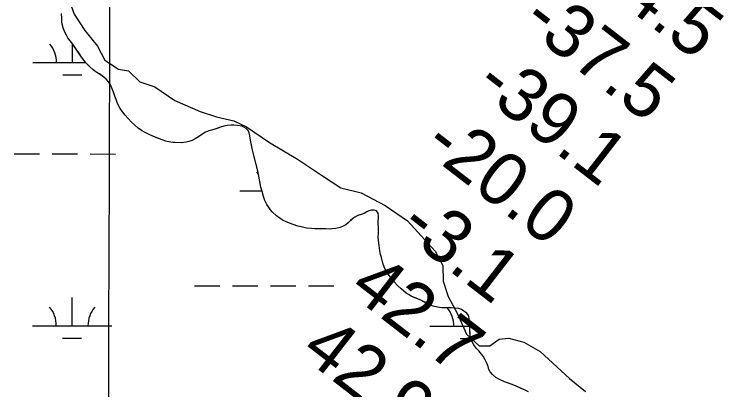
# Model space of a CAD drawing. Extents: x 3148686 to 3186545, y 916144 to 941516.
# Drawn here: x 3160685 to 3161581, y 936818 to 937293 of the extents above; entities that cross this region are included whole.
import ezdxf

# ---------------------------------------------------------------- set-up
doc = ezdxf.new("R2010")
doc.units = 0
for name, color, linetype in [('V-GRID-MAJR', 7, 'Continuous'), ('V-RIVR-EDGE', 7, 'Continuous'), ('V-RIVR-RANG', 7, 'Continuous'), ('V-SITE-VEGE', 7, 'Continuous'), ('V-WETL-SWMP', 7, 'Continuous')]:
    doc.layers.add(name, color=color, linetype=linetype)

msp = doc.modelspace()

# ---------------------------------------------------------------- linework, layer by layer
at = {"layer": 'V-GRID-MAJR'}
msp.add_spline([(3160753.613, 921529.2320000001), (3160773.887, 927589.627), (3160794.169, 933652.633), (3160814.452, 939715.688), (3160814.461, 939718.2490000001)], degree=3, dxfattribs=at)
at = {"layer": 'V-RIVR-EDGE'}
msp.add_lwpolyline([(3160750.6743615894, 937321.7755762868), (3160760.886498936, 937293.0282237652), (3160774.3101277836, 937272.4285884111), (3160790.217651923, 937252.5319987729), (3160799.7486636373, 937235.1333332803), (3160816.741006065, 937223.744313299), (3160829.5010453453, 937221.5851983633), (3160844.005108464, 937207.720174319), (3160862.7826844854, 937201.2910536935), (3160888.270321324, 937183.8529320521), (3160920.1493762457, 937169.9449446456), (3160940.699033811, 937163.1568483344), (3160962.671442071, 937158.1382031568), (3160978.609654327, 937150.6523219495), (3161007.63794704, 937131.0778822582), (3161043.044505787, 937109.7147017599), (3161073.490288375, 937089.7821631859), (3161097.5621889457, 937073.411323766), (3161123.43247516, 937067.319258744), (3161153.8879025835, 937051.287228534), (3161181.8532970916, 937032.0700109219), (3161216.862300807, 936993.3327154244), (3161226.392435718, 936975.5794582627), (3161227.052518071, 936955.7205711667), (3161233.386943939, 936936.202246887), (3161245.0341072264, 936914.1886288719), (3161256.3179108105, 936888.6299709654), (3161272.237710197, 936873.6976646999), (3161285.7121936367, 936873.664346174), (3161297.7893536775, 936882.1447349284), (3161309.8489776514, 936883.5332902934), (3161328.6300608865, 936878.5225363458), (3161349.522034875, 936866.7692798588), (3161386.6699870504, 936832.6364152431), (3161406.4859107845, 936815.9215057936)], dxfattribs=at)
at = {"layer": 'V-SITE-VEGE'}
for p, q in [((3160745.3540000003, 937287.7490000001), (3160745.098, 937293.9769999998)), ((3160745.319, 937283.3459999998), (3160745.3540000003, 937287.7490000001)), ((3160745.751, 937280.3069999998), (3160745.319, 937283.3459999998)), ((3160746.933, 937275.8929999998), (3160745.751, 937280.3069999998)), ((3160748.869, 937271.019), (3160746.9330000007, 937275.8929999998)), ((3160751.111, 937266.5969999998), (3160748.869, 937271.019)), ((3160752.909, 937263.3939999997), (3160751.111, 937266.5969999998)), ((3160755.764, 937259.4229999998), (3160752.909, 937263.3939999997)), ((3160759.072, 937255.1469999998), (3160755.764, 937259.4229999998)), ((3160763.428, 937249.04), (3160759.072, 937255.1469999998)), ((3160770.3340000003, 937238.8119999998), (3160763.428, 937249.04)), ((3160773.49, 937234.382), (3160770.3340000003, 937238.8119999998)), ((3160775.595, 937231.7849999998), (3160773.49, 937234.382)), ((3160780.565, 937226.5829999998), (3160775.595, 937231.7849999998)), ((3160784.487, 937223.061), (3160780.565, 937226.5829999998)), ((3160786.9020000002, 937221.2199999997), (3160784.487, 937223.061)), ((3160789.773, 937219.5279999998), (3160786.9020000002, 937221.2199999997)), ((3160796.421, 937215.0719999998), (3160789.773, 937219.5279999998)), ((3160798.987, 937213.2299999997), (3160796.421, 937215.0719999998)), ((3160801.248, 937210.9349999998), (3160798.987, 937213.2299999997)), ((3160804.109, 937207.7229999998), (3160801.248, 937210.9349999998)), ((3160806.659, 937203.6049999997), (3160804.109, 937207.7229999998)), ((3160808.9, 937198.88), (3160806.659, 937203.6049999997)), ((3160810.687, 937194.463), (3160808.9, 937198.88)), ((3160812.471, 937189.437), (3160810.687, 937194.463)), ((3160813.807, 937185.3259999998), (3160812.471, 937189.437)), ((3160815.4450000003, 937181.3679999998), (3160813.807, 937185.3259999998)), ((3160817.089, 937177.861), (3160815.4450000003, 937181.3679999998)), ((3160819.0330000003, 937174.0479999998), (3160817.089, 937177.861)), ((3160825.191, 937165.346), (3160819.0330000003, 937174.0479999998)), ((3160829.107, 937161.064), (3160825.191, 937165.346)), ((3160833.326, 937156.779), (3160829.107, 937161.064)), ((3160837.094, 937153.2569999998), (3160833.326, 937156.779)), ((3160841.921, 937149.1199999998), (3160837.094, 937153.2569999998)), ((3160845.997, 937146.0519999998), (3160841.921, 937149.1199999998)), ((3160850.687, 937143.4329999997), (3160845.997, 937146.0519999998)), ((3160931.032, 937145.5439999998), (3160926.768, 937144.059)), ((3160937.424, 937147.318), (3160931.032, 937145.5439999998)), ((3160945.95, 937150.1379999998), (3160937.424, 937147.3179999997)), ((3160950.06, 937151.625), (3160945.95, 937150.138)), ((3160954.3200000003, 937152.501), (3160950.06, 937151.625)), ((3160962.674, 937152.741), (3160954.3200000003, 937152.501)), ((3160967.222, 937152.4029999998), (3160962.674, 937152.7409999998)), ((3160972.531, 937151.4500000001), (3160967.222, 937152.403)), ((3160975.41, 937150.3629999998), (3160972.531, 937151.4499999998)), ((3160978.281, 937148.52), (3160975.4100000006, 937150.3629999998)), ((3160980.538, 937145.9209999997), (3160978.281, 937148.52)), ((3160981.884, 937143.0249999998), (3160980.538, 937145.9209999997)), ((3160856.434, 937140.5039999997), (3160850.687, 937143.4329999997)), ((3160859.309, 937139.4179999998), (3160856.434, 937140.5039999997)), ((3160867.634, 937136.015), (3160859.309, 937139.4179999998)), ((3160917.915, 937138.055), (3160912.881, 937135.0559999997)), ((3160922.037, 937141.059), (3160917.915, 937138.055)), ((3160926.768, 937144.0589999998), (3160922.0370000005, 937141.0589999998)), ((3160982.918, 937139.5249999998), (3160981.884, 937143.0249999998)), ((3160983.197, 937136.1829999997), (3160982.918, 937139.5249999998)), ((3160876.5670000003, 937132.7540000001), (3160867.634, 937136.015)), ((3160880.5100000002, 937131.814), (3160876.5670000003, 937132.7540000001)), ((3160885.362, 937130.8659999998), (3160880.5100000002, 937131.814)), ((3160888.399, 937130.6900000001), (3160885.362, 937130.8659999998)), ((3160895.991, 937130.631), (3160888.399, 937130.6900000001)), ((3160902.221, 937131.3409999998), (3160895.991, 937130.6309999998)), ((3160905.721, 937132.0739999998), (3160902.221, 937131.3409999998)), ((3160909.8310000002, 937133.5609999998), (3160905.721, 937132.0739999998)), ((3160912.881, 937135.0559999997), (3160909.8310000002, 937133.5609999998)), ((3160984.071, 937131.62), (3160983.197, 937136.1829999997)), ((3160985.1010000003, 937127.362), (3160984.071, 937131.62)), ((3160985.83, 937123.2540000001), (3160985.1010000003, 937127.362)), ((3160986.8540000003, 937118.3879999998), (3160985.83, 937123.2540000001)), ((3160990.3910000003, 937104.389), (3160986.8540000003, 937118.3879999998)), ((3160991.575, 937100.279), (3160990.3910000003, 937104.389)), ((3160994.215, 937088.4169999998), (3160991.575, 937100.279)), ((3160996.842, 937074.5769999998), (3160994.215, 937088.4169999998)), ((3160998.165, 937069.0979999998), (3160996.842, 937074.5769999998)), ((3161000.088, 937062.555), (3160998.165, 937069.0979999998)), ((3161001.87, 937057.378), (3161000.088, 937062.555)), ((3161004.111, 937052.6529999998), (3161001.87, 937057.378)), ((3161006.214, 937049.5989999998), (3161004.111, 937052.6529999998)), ((3161009.071, 937045.782), (3161006.214, 937049.5989999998)), ((3161011.18, 937043.3349999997), (3161009.071, 937045.782)), ((3161016.3000000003, 937038.284), (3161011.1800000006, 937043.3349999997)), ((3161021.134, 937034.7549999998), (3161016.3000000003, 937038.284)), ((3161119.106, 937038.4010000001), (3161115.446, 937036.4529999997)), ((3161127.329, 937041.2209999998), (3161119.106, 937038.4009999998)), ((3161130.532, 937043.1709999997), (3161127.329, 937041.2209999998)), ((3161133.276, 937044.5160000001), (3161130.532, 937043.171)), ((3161136.17, 937045.557), (3161133.276, 937044.5160000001)), ((3161139.813, 937045.53), (3161136.17, 937045.557)), ((3161142.842, 937044.4419999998), (3161139.813, 937045.5299999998)), ((3161144.794, 937041.6939999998), (3161142.842, 937044.4419999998)), ((3161145.224, 937038.0469999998), (3161144.794, 937041.6939999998)), ((3161145.197, 937034.8559999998), (3161145.224, 937038.0469999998)), ((3161025.0640000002, 937032.4449999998), (3161021.134, 937034.7549999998)), ((3161030.964, 937029.6659999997), (3161025.0640000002, 937032.4449999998)), ((3161037.321, 937027.0369999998), (3161030.964, 937029.6659999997)), ((3161107.041, 937029.5329999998), (3161103.8300000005, 937026.826)), ((3161112.853, 937034.8049999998), (3161107.041, 937029.5329999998)), ((3161115.446, 937036.4529999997), (3161112.853, 937034.8049999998)), ((3161144.87, 937031.6709999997), (3161145.197, 937034.8559999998)), ((3161144.989, 937027.5689999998), (3161144.87, 937031.6709999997)), ((3161043.379, 937025.0149999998), (3161037.321, 937027.0369999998)), ((3161047.475, 937024.3759999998), (3161043.379, 937025.0149999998)), ((3161054.2970000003, 937022.8049999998), (3161047.475, 937024.3759999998)), ((3161060.822, 937022.1479999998), (3161054.2970000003, 937022.8049999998)), ((3161064.92, 937021.9639999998), (3161060.822, 937022.1479999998)), ((3161069.931, 937021.9249999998), (3161064.92, 937021.9639999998)), ((3161082.985, 937021.519), (3161069.931, 937021.9249999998)), ((3161086.481, 937021.7979999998), (3161082.985, 937021.519)), ((3161091.345, 937022.3669999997), (3161086.481, 937021.7979999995)), ((3161096.822, 937023.539), (3161091.345, 937022.367)), ((3161100.7800000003, 937025.0269999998), (3161096.822, 937023.539)), ((3161103.83, 937026.826), (3161100.7800000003, 937025.0269999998)), ((3161145.265, 937023.9239999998), (3161144.989, 937027.5689999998)), ((3161145.202, 937015.7229999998), (3161145.265, 937023.9239999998)), ((3161145.019, 937011.7749999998), (3161145.202, 937015.7229999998)), ((3161145.132, 937006.917), (3161145.019, 937011.7749999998)), ((3161146.146, 937000.5310000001), (3161145.132, 937006.917)), ((3161147.008, 936994.148), (3161146.146, 937000.5310000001)), ((3161147.88, 936989.128), (3161147.008, 936994.148)), ((3161148.917, 936985.6279999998), (3161147.88, 936989.128)), ((3161150.682, 936978.478), (3161148.917, 936985.6279999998)), ((3161152.468, 936973.6039999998), (3161150.682, 936978.478)), ((3161154.71, 936969.0310000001), (3161152.468, 936973.6039999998)), ((3161158.61, 936962.6249999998), (3161154.71, 936969.0310000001)), ((3161164.473, 936955.2889999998), (3161158.61, 936962.6249999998)), ((3161169.745, 936949.6279999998), (3161164.473, 936955.2889999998)), ((3161173.816, 936945.8029999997), (3161169.745, 936949.6279999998)), ((3161180.304, 936940.4369999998), (3161173.816, 936945.8029999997)), ((3161183.022, 936938.594), (3161180.3040000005, 936940.4369999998)), ((3161186.653, 936936.742), (3161183.022, 936938.594)), ((3161197.7, 936931.9499999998), (3161186.653, 936936.742)), ((3161209.046, 936926.093), (3161197.7, 936931.9499999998)), ((3161214.342, 936923.926), (3161209.046, 936926.093)), ((3161219.952, 936922.6659999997), (3161214.342, 936923.9259999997)), ((3161224.9590000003, 936922.0210000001), (3161219.952, 936922.666)), ((3161233.157, 936921.958), (3161224.9590000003, 936922.0210000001)), ((3161241.353, 936921.5889999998), (3161233.157, 936921.9579999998)), ((3161246.514, 936921.2469999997), (3161241.353, 936921.5889999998)), ((3161249.9960000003, 936919.701), (3161246.514, 936921.2469999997)), ((3161253.17, 936917.854), (3161249.9960000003, 936919.701)), ((3161256.793, 936915.0929999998), (3161253.17, 936917.854)), ((3161258.9, 936912.3419999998), (3161256.793, 936915.0929999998)), ((3161259.935, 936908.9959999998), (3161258.9, 936912.3419999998)), ((3161260.363, 936905.348), (3161259.935, 936908.9959999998)), ((3161260.486, 936901.7009999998), (3161260.363, 936905.348)), ((3161260.434, 936895.0199999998), (3161260.486, 936901.7009999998)), ((3161261.131, 936886.8139999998), (3161260.434, 936895.0199999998)), ((3161262.015, 936883.6189999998), (3161261.131, 936886.8139999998)), ((3161263.6520000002, 936879.05), (3161262.015, 936883.6189999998)), ((3161265.749, 936875.2389999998), (3161263.6520000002, 936879.05)), ((3161268.602, 936871.1159999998), (3161265.749, 936875.2389999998)), ((3161271.913, 936867.446), (3161268.602, 936871.1159999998)), ((3161275.223, 936863.4729999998), (3161271.913, 936867.446)), ((3161277.326, 936860.7229999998), (3161275.223, 936863.4729999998)), ((3161279.876, 936856.2989999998), (3161277.326, 936860.7229999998)), ((3161282.1210000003, 936852.0309999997), (3161279.876, 936856.2989999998)), ((3161283.605, 936847.7669999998), (3161282.1210000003, 936852.0309999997)), ((3161284.789, 936843.8079999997), (3161283.605, 936847.7669999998)), ((3161286.286, 936840.9119999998), (3161284.789, 936843.8079999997)), ((3161289.2970000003, 936837.5489999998), (3161286.286, 936840.9119999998)), ((3161293.522, 936834.023), (3161289.2970000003, 936837.5489999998)), ((3161298.056, 936831.4069999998), (3161293.522, 936834.0229999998)), ((3161304.2600000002, 936828.3209999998), (3161298.056, 936831.4069999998)), ((3161308.198, 936827.2269999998), (3161304.2600000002, 936828.3209999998)), ((3161316.222, 936824.1289999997), (3161308.198, 936827.2269999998)), ((3161329.6920000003, 936818.253), (3161316.222, 936824.1290000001))]:
    msp.add_line(p, q, dxfattribs=at)
at = {"layer": 'V-WETL-SWMP'}
for p, q in [((3160758.742158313, 937231.836709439), (3160758.7671357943, 937255.5411669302)), ((3160708.7421860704, 937231.8893946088), (3160775.5682555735, 937231.8189797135)), ((3160746.7259052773, 937216.4183624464), (3160770.725891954, 937216.393073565)), ((3160685.212567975, 937116.4821237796), (3160717.21255021, 937116.4484052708)), ((3160733.2125413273, 937116.4315460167), (3160765.212523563, 937116.3978275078)), ((3160781.212514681, 937116.3809682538), (3160813.212496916, 937116.3472497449)), ((3160970.0074863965, 937069.7520084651), (3160998.0152770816, 937069.7224965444)), ((3160913.0369987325, 936949.7409718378), (3160945.0369809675, 936949.7072533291)), ((3160961.036972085, 936949.6903940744), (3160993.036954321, 936949.656675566)), ((3161009.0369454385, 936949.6398163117), (3161041.036927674, 936949.6060978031)), ((3161057.0369187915, 936949.5892385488), (3161089.036901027, 936949.5555200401)), ((3160758.3916175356, 936899.1618941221), (3160758.429550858, 936935.1618741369)), ((3161260.2993389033, 936898.6330319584), (3161260.306909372, 936905.8176571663)), ((3160708.391645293, 936899.2145792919), (3160808.391589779, 936899.1092089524)), ((3161210.2993666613, 936898.6857171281), (3161260.462424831, 936898.6328601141)), ((3160746.3753645, 936883.7435471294), (3160770.3753511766, 936883.7182582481)), ((3161248.283085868, 936883.2146849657), (3161262.1659502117, 936883.2000565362))]:
    msp.add_line(p, q, dxfattribs=at)
msp.add_lwpolyline([(3161334.532, 936815.787), (3161329.6920000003, 936818.2540000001), (3161326.3620000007, 936819.6470000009), (3161321.974, 936821.655), (3161316.2220000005, 936824.1290000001), (3161311.3780000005, 936825.9890000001), (3161308.1980000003, 936827.228), (3161304.259, 936828.322), (3161298.057, 936831.4069999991), (3161293.521, 936834.023), (3161289.2970000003, 936837.549), (3161286.286, 936840.9130000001), (3161284.79, 936843.809), (3161283.605, 936847.767), (3161282.12, 936852.030000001), (3161279.8750000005, 936856.299), (3161277.328, 936860.723), (3161275.223, 936863.4720000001), (3161271.913, 936867.446), (3161268.601, 936871.116000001), (3161265.748, 936875.238), (3161263.6509999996, 936879.051), (3161262.0160000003, 936883.619000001), (3161261.1299999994, 936886.814999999), (3161260.708, 936891.221999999), (3161260.4339999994, 936895.02), (3161260.458, 936898.057), (3161260.486, 936901.7009999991), (3161260.3619999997, 936905.3470000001), (3161259.935, 936908.9949999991), (3161258.898, 936912.3429999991), (3161256.793, 936915.0930000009), (3161253.17, 936917.854000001), (3161249.995, 936919.701), (3161246.5150000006, 936921.246999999), (3161241.3540000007, 936921.59), (3161236.952, 936921.775999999), (3161233.157, 936921.957000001), (3161229.8170000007, 936921.983), (3161224.9579999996, 936922.020999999), (3161219.952, 936922.667), (3161214.343, 936923.925), (3161209.045, 936926.091999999), (3161203.6, 936928.868), (3161197.701, 936931.9500000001), (3161191.3450000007, 936934.733), (3161186.6530000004, 936936.743), (3161183.0230000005, 936938.594), (3161180.3039999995, 936940.437), (3161176.683, 936943.502000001), (3161173.816, 936945.8019999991), (3161169.745, 936949.6300000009), (3161164.474, 936955.289), (3161161.918, 936958.4979999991), (3161158.609, 936962.623999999), (3161156.8090000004, 936965.523), (3161154.71, 936969.032), (3161152.468, 936973.604), (3161150.6830000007, 936978.478), (3161148.9169999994, 936985.628000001), (3161147.881, 936989.1290000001), (3161147.008, 936994.147), (3161146.147, 937000.5310000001), (3161145.133, 937006.917), (3161145.0190000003, 937011.777), (3161145.2010000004, 937015.724000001), (3161145.233, 937019.824), (3161145.265, 937023.9230000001), (3161144.989, 937027.569999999), (3161144.869, 937031.671), (3161145.1980000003, 937034.8570000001), (3161145.222, 937038.046), (3161144.7949999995, 937041.694000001), (3161142.8419999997, 937044.442), (3161139.8140000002, 937045.529), (3161136.169, 937045.557), (3161133.2760000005, 937044.515999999), (3161130.532, 937043.171), (3161127.328, 937041.221), (3161123.5220000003, 937039.883999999), (3161119.106, 937038.4), (3161115.4469999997, 937036.454), (3161112.853, 937034.804), (3161110.099, 937032.2440000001), (3161107.0410000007, 937029.533999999), (3161103.8320000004, 937026.826), (3161100.781, 937025.027), (3161096.821, 937023.539), (3161091.345, 937022.367), (3161086.481, 937021.797), (3161082.9870000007, 937021.52), (3161078.736, 937021.705000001), (3161075.548, 937021.73), (3161069.9309999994, 937021.925), (3161064.92, 937021.964), (3161060.821, 937022.147), (3161054.2970000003, 937022.805), (3161050.9620000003, 937023.59), (3161047.475, 937024.377), (3161043.38, 937025.016000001), (3161037.322, 937027.037), (3161030.964, 937029.667), (3161025.0640000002, 937032.446), (3161021.1330000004, 937034.755), (3161016.301, 937038.285), (3161011.1779999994, 937043.335000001), (3161009.071, 937045.780999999), (3161006.215, 937049.6), (3161004.1129999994, 937052.653), (3161001.8710000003, 937057.378), (3161000.0889999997, 937062.555), (3160998.166, 937069.099), (3160996.8420000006, 937074.576), (3160995.5280000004, 937081.42), (3160994.215, 937088.415), (3160992.749, 937095.108), (3160991.574, 937100.280000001), (3160990.3910000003, 937104.388999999), (3160989.0640000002, 937109.562), (3160987.886, 937114.279000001), (3160986.8550000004, 937118.386999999), (3160985.8299999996, 937123.2540000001), (3160985.102, 937127.3600000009), (3160984.072, 937131.62), (3160983.196, 937136.182), (3160982.918, 937139.525), (3160981.883, 937143.025000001), (3160980.5380000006, 937145.921000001), (3160978.2810000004, 937148.52), (3160975.41, 937150.363999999), (3160972.5330000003, 937151.4500000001), (3160967.2250000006, 937152.402), (3160962.673, 937152.741), (3160958.7229999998, 937152.62), (3160954.3190000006, 937152.502), (3160950.06, 937151.6240000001), (3160945.949, 937150.137), (3160941.5330000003, 937148.6529999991), (3160937.423, 937147.318), (3160934.379, 937146.43), (3160931.0320000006, 937145.545), (3160926.7679999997, 937144.06), (3160922.038, 937141.0590000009), (3160917.914, 937138.0539999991), (3160912.88, 937135.056), (3160909.8310000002, 937133.560999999), (3160905.7200000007, 937132.074), (3160902.221, 937131.3420000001), (3160895.99, 937130.631), (3160888.398, 937130.6900000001), (3160885.362, 937130.865), (3160880.5100000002, 937131.814), (3160876.5689999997, 937132.755), (3160873.2380000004, 937133.996000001), (3160867.6350000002, 937136.014), (3160864.153, 937137.407), (3160859.3099999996, 937139.419), (3160856.4330000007, 937140.5040000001), (3160850.685, 937143.434), (3160845.9979999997, 937146.051), (3160841.9220000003, 937149.1199999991), (3160837.095, 937153.257000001), (3160833.326, 937156.779), (3160829.107, 937161.064000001), (3160825.1920000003, 937165.346), (3160822.037, 937169.774000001), (3160819.0330000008, 937174.049), (3160817.089, 937177.861), (3160815.4450000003, 937181.366000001), (3160813.806, 937185.327), (3160812.471, 937189.437000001), (3160810.688, 937194.461999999), (3160808.9, 937198.8799999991), (3160806.6580000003, 937203.604), (3160804.1089999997, 937207.724), (3160801.248, 937210.934999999), (3160798.9879999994, 937213.23), (3160796.4210000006, 937215.072), (3160792.796, 937217.5299999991), (3160789.774, 937219.528), (3160786.902, 937221.22), (3160784.4869999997, 937223.0610000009), (3160780.566, 937226.584), (3160775.595, 937231.786), (3160773.489, 937234.383), (3160770.3340000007, 937238.812000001), (3160768.383, 937241.712), (3160765.8300000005, 937245.376), (3160763.428, 937249.039), (3160761.325, 937251.9410000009), (3160759.072, 937255.1469999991), (3160755.764, 937259.424), (3160752.91, 937263.395), (3160751.112, 937266.5970000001), (3160748.869, 937271.019), (3160746.933, 937275.893), (3160745.752, 937280.306), (3160745.3199999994, 937283.3459999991), (3160745.3540000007, 937287.7490000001), (3160745.0980000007, 937293.9770000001)], dxfattribs=at)
for centre, radius, start, end in [((3160703.49975318, 937232.3697220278), 35.24628790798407, 359.1678071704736, 40.711465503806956), ((3160964.7650535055, 937070.2323358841), 35.24628790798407, 34.447516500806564, 40.711465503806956), ((3160703.1492124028, 936899.6949067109), 35.24628790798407, 359.1678071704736, 40.711465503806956), ((3160813.635023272, 936899.5784873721), 35.246287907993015, 139.16780416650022, 180.71146249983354), ((3161205.0569337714, 936899.1660445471), 35.24628790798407, 359.1678071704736, 40.307519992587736)]:
    msp.add_arc(centre, radius, start, end, dxfattribs=at)

# ---------------------------------------------------------------- texts
at = {"layer": 'V-RIVR-RANG'}
for s, p in [('-34.5', (3161384.6444409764, 937358.2053733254)), ('-37.5', (3161323.6494409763, 937278.9613733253)), ('-39.1', (3161264.532015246, 937198.2645603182)), ('-20.0', (3161199.3636279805, 937122.2500336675)), ('-3.1', (3161168.8270550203, 937019.4381782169)), ('42.7', (3161105.9544807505, 936941.646991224)), ('42.9', (3161044.7508613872, 936862.5644148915))]:
    msp.add_text(s, height=66.99999999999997, rotation=322.2683257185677, dxfattribs=at).set_placement(p)

doc.saveas('drawing.dxf')
